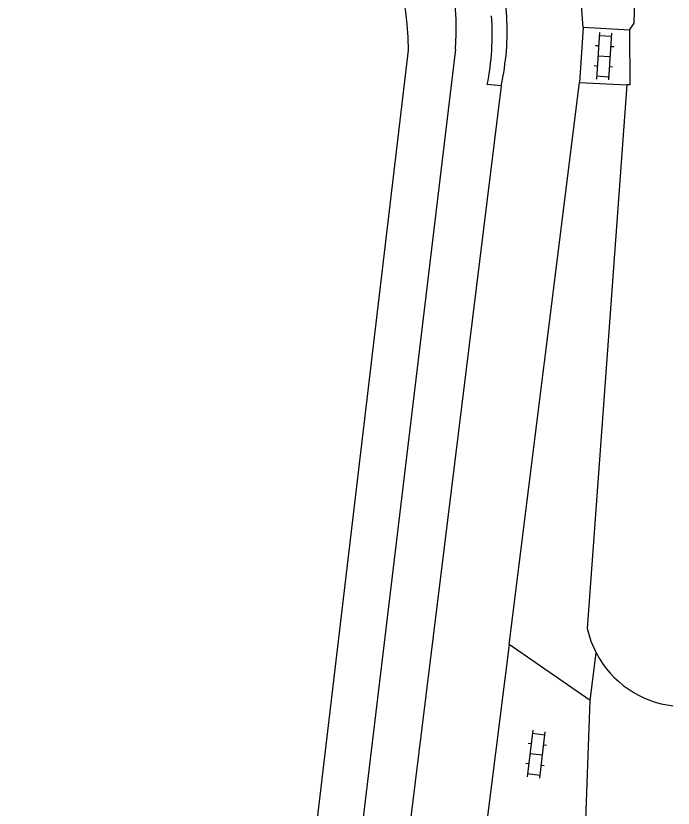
# Model space of a CAD drawing. Extents: x 124000 to 129000, y 395500 to 397503.
# Drawn here: x 126035.11 to 126067.4, y 395887.32 to 395926.27 of the extents above; entities that cross this region are included whole.
import ezdxf

# ---------------------------------------------------------------- set-up
doc = ezdxf.new("R2010")
doc.units = 0
for name, color, linetype in [('gg-afsc-erfafscheiding', 7, 'Continuous'), ('gg-knt-verharding', 7, 'Continuous'), ('gg-kntw-bovenkant insteek waterloop', 7, 'Continuous'), ('gt-grn-groengrens', 7, 'Continuous'), ('gt-symb-klinker verharding', 7, 'Continuous')]:
    doc.layers.add(name, color=color, linetype=linetype)

# ---------------------------------------------------------------- blocks, each defined once
blk = doc.blocks.new('gt0-KL1')
at = {"layer": 'gt-symb-klinker verharding'}
for p, q in [((-0.5, 0.3), (-0.5, 0.45)), ((0.5, 0.3), (0.5, 0.45)), ((-1.15, 0.3), (1.15, 0.3)), ((-1, -0.3), (-1, 0.3)), ((0, -0.3), (0, 0.3)), ((1, -0.3), (1, 0.3)), ((-1.15, -0.3), (1.15, -0.3)), ((-0.5, -0.45), (-0.5, -0.3)), ((0.5, -0.45), (0.5, -0.3))]:
    blk.add_line(p, q, dxfattribs=at)

msp = doc.modelspace()

# ---------------------------------------------------------------- linework, layer by layer
at = {"layer": 'gg-afsc-erfafscheiding'}
for points in [[(126065.488, 395925.906), (126065.661, 395932.128), (126065.501, 395935.603)], [(126065.122, 395922.878), (126063.18, 395896.149), (126063.363, 395895.533), (126063.624, 395894.946)]]:
    msp.add_lwpolyline(points, dxfattribs=at)
msp.add_arc((126067.993, 395897.243), 4.936, 207.7394, 263.1277, dxfattribs=at)
at = {"layer": 'gg-knt-verharding'}
for p, q in [((126062.975, 395925.696), (126062.799, 395922.999)), ((126065.265, 395925.572), (126062.975, 395925.696)), ((126059.343, 395895.365), (126062.799, 395922.999)), ((126062.799, 395922.999), (126065.122, 395922.878)), ((126058.951, 395922.829), (126058.272, 395922.89)), ((126059.343, 395895.365), (126057.995, 395884.568)), ((126063.325, 395892.616), (126059.343, 395895.365)), ((126063.12, 395886.739), (126063.325, 395892.616))]:
    msp.add_line(p, q, dxfattribs=at)
for points in [[(126062.975, 395925.696), (126062.876, 395926.986), (126062.709, 395928.269)], [(126065.265, 395925.572), (126065.277, 395922.87), (126065.122, 395922.878)], [(126058.951, 395922.829), (126045.224, 395811.681), (126037.058, 395741.968)]]:
    msp.add_lwpolyline(points, dxfattribs=at)
for centre, radius, start, end in [((126038.04, 395924.953), 21.228, 3.4822, 19.5209), ((126045.514, 395925.39), 13, 348.9109, 3.8752), ((126047.114, 395925.511), 12.137, 347.2337, 3.453)]:
    msp.add_arc(centre, radius, start, end, dxfattribs=at)
at = {"layer": 'gg-kntw-bovenkant insteek waterloop'}
msp.add_line((126039.639, 395799.838), (126054.409, 395924.584), dxfattribs=at)
msp.add_lwpolyline([(126056.715, 395924.632), (126037.085, 395761.279), (126035.112, 395761.604)], dxfattribs=at)
for centre, radius, start, end in [((126041.741, 395925.573), 15.004, 356.4061, 83.4047), ((126040.143, 395924.466), 14.266, 0.4758, 78.8579)]:
    msp.add_arc(centre, radius, start, end, dxfattribs=at)
at = {"layer": 'gt-grn-groengrens'}
for p, q in [((126065.265, 395925.572), (126065.488, 395925.906)), ((126063.325, 395892.616), (126063.624, 395894.946))]:
    msp.add_line(p, q, dxfattribs=at)

# ---------------------------------------------------------------- block references
at = {"layer": 'gt-symb-klinker verharding'}
for p, rotation in [((126064.006, 395924.29), -93.72642588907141), ((126060.672, 395889.969), -96.83367234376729)]:
    msp.add_blockref('gt0-KL1', p, dxfattribs=dict(at, rotation=rotation))

doc.saveas('drawing.dxf')
